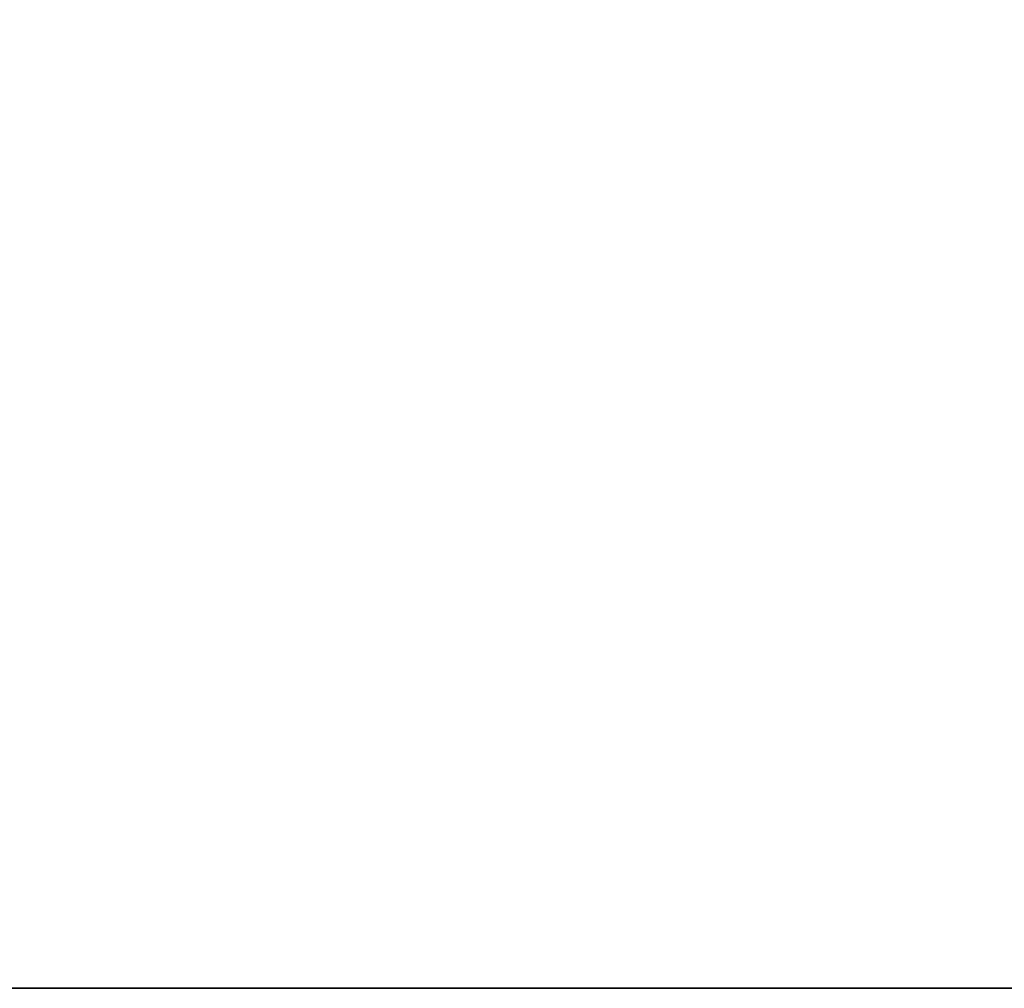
# Model space of a CAD drawing. Header units: millimetres. Extents: x -150 to 150, y -85 to 1149.
# Tile 404 of 656: x -62.636 to -62.23, y 1007.9 to 1008.3. Entities that reach past the tile are written whole.
import ezdxf

# ---------------------------------------------------------------- set-up
doc = ezdxf.new("R2010")
doc.units = ezdxf.units.MM
doc.header["$LTSCALE"] = 21.359881
doc.layers.add('9022', color=7, linetype='CONTINUOUS')
doc.layers.add('9025', color=7, linetype='CONTINUOUS')

msp = doc.modelspace()

# ---------------------------------------------------------------- linework, layer by layer
at = {"layer": '9022', "linetype": 'CONTINUOUS'}
for points in [[(-68.39935, 1007.9, 166.25244), (-57.6942, 1007.9, 161.3017), (-68.23326, 1007.9, 433.8322), (-68.39935, 1007.9, 166.25244)], [(-57.6942, 1007.9, 161.3017), (-46.58738, 1007.9, 157.18449), (-68.23326, 1007.9, 433.8322), (-57.6942, 1007.9, 161.3017)], [(-68.23326, 1007.9, 433.8322), (-46.58738, 1007.9, 157.18449), (-46.46939, 1007.9, 442.85394), (-68.23326, 1007.9, 433.8322)]]:
    msp.add_3dface(points, dxfattribs=at)
at = {"layer": '9025', "linetype": 'CONTINUOUS'}
for points in [[(-57.6942, 1007.9, 161.3017), (-68.39935, 1007.9, 166.25244), (-68.23326, 1009.4, 166.1678), (-57.6942, 1007.9, 161.3017)], [(-68.23326, 1007.9, 433.8322), (-57.6942, 1009.4, 438.6983), (-68.39935, 1009.4, 433.74756), (-68.23326, 1007.9, 433.8322)], [(-57.6942, 1007.9, 161.3017), (-68.23326, 1009.4, 166.1678), (-46.46939, 1009.4, 157.14606), (-57.6942, 1007.9, 161.3017)], [(-68.23326, 1007.9, 433.8322), (-46.46939, 1007.9, 442.85394), (-57.6942, 1009.4, 438.6983), (-68.23326, 1007.9, 433.8322)]]:
    msp.add_3dface(points, dxfattribs=at)

doc.saveas('drawing.dxf')
